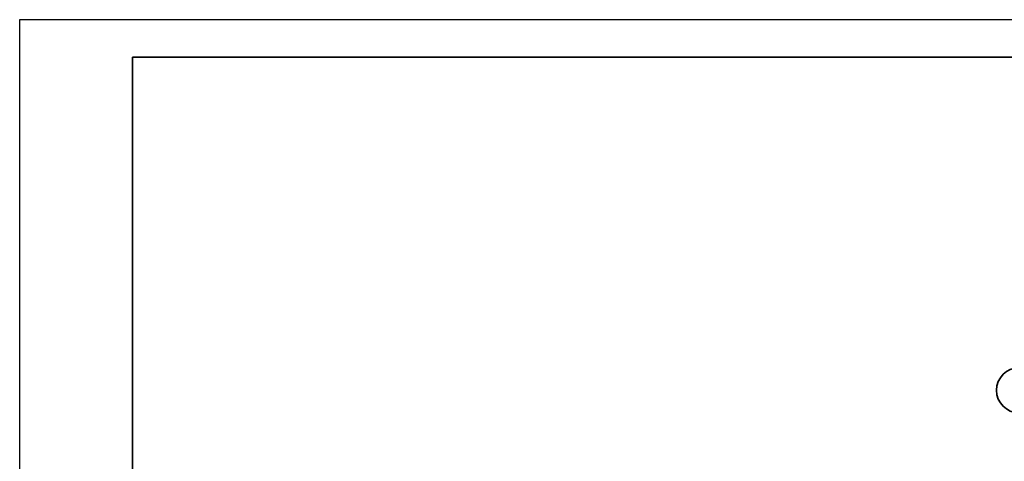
# Model space of a CAD drawing. Header units: millimetres. Extents: x -1465 to 393277, y -3788 to 454312.
# Tile 885 of 958: x 338277 to 351377, y 372813 to 378684. Entities that reach past the tile are written whole.
import ezdxf

# ---------------------------------------------------------------- set-up
doc = ezdxf.new("R2010")
doc.units = ezdxf.units.MM
doc.layers.add('CP_FRREF', color=251, linetype='Continuous', lineweight=35)
doc.layers.add('CP_LINENORM', color=253, linetype='Continuous')
doc.layers.add('Konstrukcja - Siatka mod', color=8, linetype='Continuous')

msp = doc.modelspace()

# ---------------------------------------------------------------- linework, layer by layer
at = {"layer": 'CP_FRREF'}
for p, q in [((392777, 378184), (339777, 378184)), ((339777, 378184), (339777, 349484))]:
    msp.add_line(p, q, dxfattribs=at)
at = {"layer": 'CP_LINENORM', "linetype": 'Continuous'}
for p, q in [((393277, 378684), (338277, 378684)), ((338277, 378684), (338277, 348984))]:
    msp.add_line(p, q, dxfattribs=at)
at = {"layer": 'Konstrukcja - Siatka mod', "color": 8, "linetype": 'Continuous', "lineweight": 35, "ltscale": 100}
msp.add_circle((351573, 373757), 300, dxfattribs=at)

doc.saveas('drawing.dxf')
